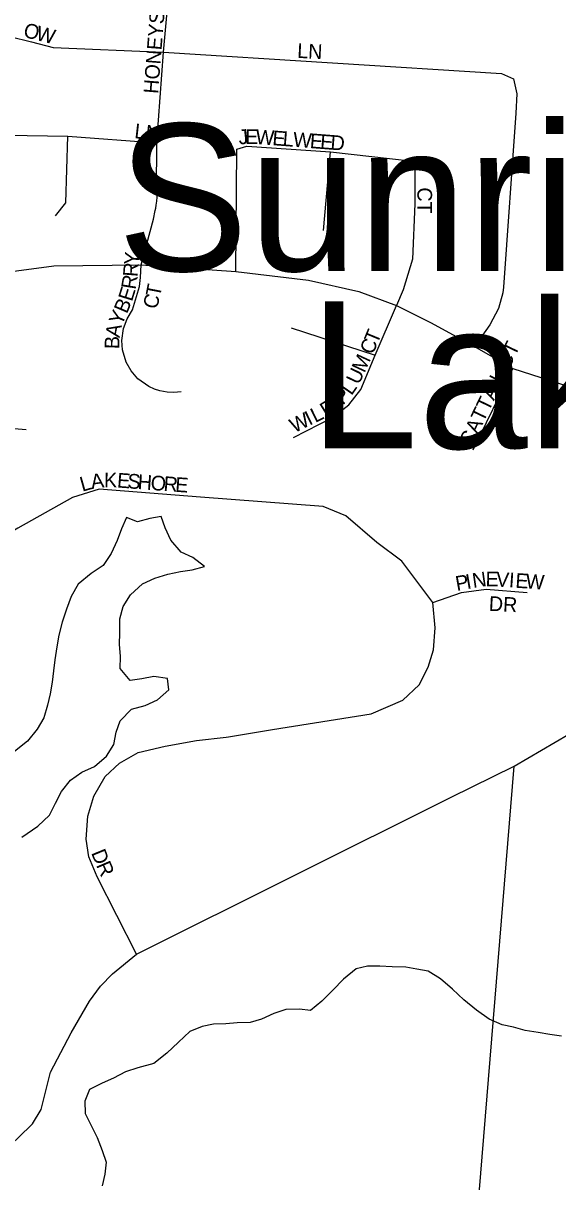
# Model space of a CAD drawing. Extents: x 1310247 to 1664935, y 284496 to 704931.
# Drawn here: x 1477757 to 1479574, y 489120 to 493060 of the extents above; entities that cross this region are included whole.
import ezdxf

# ---------------------------------------------------------------- set-up
doc = ezdxf.new("R2010")
doc.units = 0
for name, color, linetype in [('GM_P_State_Location', 7, 'Continuous'), ('GM_P_State_Shield', 7, 'Continuous'), ('GM_X_County_Road', 7, 'Continuous'), ('GM_X_County_Subdivision_Text', 7, 'Continuous'), ('GM_X_Minor_River', 7, 'Continuous'), ('GM_X_Minor_River_Text', 7, 'Continuous'), ('GM_X_State_Location', 7, 'Continuous')]:
    doc.layers.add(name, color=color, linetype=linetype)

msp = doc.modelspace()

# ---------------------------------------------------------------- linework, layer by layer
at = {"layer": 'GM_P_State_Shield'}
msp.add_lwpolyline([(1477542.8, 489117.5), (1477606.1, 489157.8), (1477675.8, 489209.8), (1477741.7, 489270.1), (1477789.1, 489316.8), (1477818.6, 489366), (1477850.2, 489493.1), (1477920.1, 489627), (1477982.8, 489734.3), (1478020.2, 489784.9), (1478061.2, 489827.1), (1478142.1, 489894.1), (1479211.6, 490427.7), (1479426.1, 490533.8), (1480262.1, 491023), (1480787, 491354.8), (1480998.8, 491491.7), (1481090.9, 491550.8)], dxfattribs=at)
at = {"layer": 'GM_X_County_Subdivision_Text'}
msp.add_lwpolyline([(1478833.3, 483998.3), (1478911, 484686.8), (1478938.3, 485012.2), (1479085.4, 486565.2), (1479231.6, 488465.5), (1479301.4, 489011), (1479426.1, 490533.8)], dxfattribs=at)
at = {"layer": 'GM_X_Minor_River'}
msp.add_lwpolyline([(1477752.6, 490291.6), (1477807.5, 490328.7), (1477846.3, 490366.2), (1477867, 490408), (1477887.8, 490447.7), (1477918.5, 490485.3), (1477957.1, 490512.8), (1477999.5, 490532.2), (1478040.2, 490567.6), (1478065, 490607.3), (1478073.7, 490649.3), (1478086.4, 490687.2), (1478125.2, 490726.6), (1478171.5, 490739.9), (1478214, 490759.3), (1478252.7, 490792.8), (1478247.3, 490831), (1478201.2, 490837.7), (1478161, 490830.3), (1478120.8, 490825), (1478087.4, 490865.6), (1478088, 490905.7), (1478084.7, 490947.8), (1478085.4, 490985.9), (1478086.2, 491034), (1478096.9, 491076), (1478121.6, 491115.7), (1478162.4, 491153.1), (1478204.8, 491172.5), (1478249.2, 491185.8), (1478291.5, 491195.1), (1478331.7, 491200.5), (1478374, 491211.9), (1478334.4, 491242.6), (1478294.6, 491261.3), (1478259.2, 491301.9), (1478239.8, 491344.3), (1478226.4, 491382.6), (1478188.2, 491375.2), (1478145.9, 491363.9), (1478108, 491378.5), (1478091.3, 491340.7), (1478076.6, 491300.8), (1478055.8, 491257), (1478029, 491215.4), (1477988.4, 491188), (1477943.7, 491152.6), (1477920.9, 491110.8), (1477904.2, 491067), (1477889.4, 491023.1), (1477878.6, 490979.2), (1477871.9, 490939.2), (1477865.2, 490895.2), (1477860.5, 490857.2), (1477855.9, 490819.1), (1477849.2, 490779.2), (1477840.5, 490741.2), (1477827.7, 490697.3), (1477805, 490659.6), (1477772.2, 490618), (1477727.5, 490582.6)], dxfattribs=at)
at = {"layer": 'GM_X_Minor_River_Text'}
msp.add_lwpolyline([(1479587.1, 489614.6), (1479547.1, 489621.3), (1479507.1, 489628), (1479463.1, 489634.7), (1479423.1, 489645.3), (1479385.2, 489654), (1479341.3, 489672.7), (1479297.7, 489703.5), (1479254.2, 489738.2), (1479216.7, 489774.9), (1479175.1, 489809.7), (1479133.4, 489836.4), (1479095.4, 489843), (1479057.4, 489849.6), (1479011.3, 489850.4), (1478969.2, 489853.1), (1478927.1, 489853.7), (1478888.8, 489844.3), (1478846.1, 489808.9), (1478809.3, 489771.4), (1478772.6, 489733.9), (1478733.9, 489702.4), (1478695.9, 489707), (1478649.7, 489705.8), (1478609.4, 489692.4), (1478566.9, 489673), (1478528.6, 489661.6), (1478484.5, 489660.3), (1478446.3, 489656.9), (1478404.2, 489655.5), (1478365.9, 489648.1), (1478323.5, 489630.8), (1478284.8, 489595.3), (1478246, 489557.8), (1478201.3, 489522.4), (1478146.9, 489507.3), (1478104.5, 489493.9), (1478064.1, 489472.5), (1478025.6, 489455.1), (1477983.2, 489433.7), (1477966.4, 489393.9), (1477967.7, 489351.7), (1477987.2, 489313.3), (1478008.5, 489270.9), (1478025.8, 489226.5), (1478039.2, 489186.2), (1478034.5, 489146.2), (1478025.8, 489106.2)], dxfattribs=at)
at = {"layer": 'GM_X_State_Location'}
for points in [[(1478157.8, 492238), (1478200.6, 492393.4), (1478205.6, 492423), (1478207.7, 492430.6), (1478209.2, 492440.6), (1478211.3, 492454.5), (1478212.1, 492468.3), (1478211.6, 492477.1), (1478210.8, 492488.3), (1478211.5, 492652.8), (1478234.7, 492961.2), (1478256.3, 493212.3)], [(1477203.3, 493018.1), (1477583.5, 493000), (1477656.2, 493009.1), (1477712.2, 493015.1), (1477785.7, 492996.2), (1477859.2, 492977.2), (1478234.7, 492961.2), (1479382.9, 492888.2), (1479423, 492870.1), (1479435, 492820), (1479431, 492754), (1479389.9, 492162), (1479387.6, 492143.4), (1479372.9, 492090), (1479342.9, 492033.9), (1479290.6, 491960.4)], [(1477025, 492241), (1477049.4, 492718.9), (1477334, 492696), (1477631.7, 492680.1), (1477909, 492675.2), (1478211.5, 492652.8)], [(1477867.7, 492404.4), (1477902.4, 492449.3), (1477909, 492675.2)], [(1478479.8, 492215.6), (1478483.8, 492631.8), (1478517.9, 492641.8), (1478802.2, 492621.8), (1479072.5, 492591.7), (1479088.5, 492567.7), (1479088.5, 492445.5), (1479080.5, 492257.2), (1479048.5, 492153.1), (1479025.9, 492099.7)], [(1478778.2, 492355.4), (1478802.2, 492621.8)], [(1476817.2, 492269), (1477025, 492241), (1477331.1, 492180.6), (1477461.4, 492175), (1477631.7, 492203.8), (1477861, 492235.1), (1478157.8, 492238), (1478479.8, 492215.6), (1478727, 492186.3), (1478898.3, 492147.1), (1479025.9, 492099.7), (1479143.5, 492040.6), (1479290.6, 491960.4), (1479421, 491885.7), (1479643.2, 491814.6), (1479757.4, 491741.5), (1479827.5, 491681.4), (1479936.4, 491556.4), (1480043.2, 491381.5)], [(1478294.3, 491805.9), (1478269.4, 491803.6), (1478246.7, 491804.8), (1478221.5, 491809.8), (1478203.3, 491815.5), (1478184.4, 491824.6), (1478147.2, 491850.8), (1478124.3, 491877.5), (1478107.1, 491907.5), (1478094.3, 491949.5), (1478092.4, 491981), (1478097.9, 492022), (1478110.3, 492054.4), (1478129.3, 492084.9), (1478153, 492164.9), (1478156.4, 492195.3), (1478157.8, 492238)], [(1477767.4, 491676.9), (1477632, 491688.8), (1477632, 491744.6), (1477639.9, 491999.6), (1477631.7, 492203.8)], [(1478676, 491651.3), (1478808.2, 491719.4), (1478864.3, 491761.5), (1478904.3, 491813.6), (1478953.8, 491931), (1479025.9, 492099.7)], [(1478668, 492023.9), (1478953.8, 491931)], [(1479285.9, 491608.9), (1479421, 491885.7)], [(1478447.2, 490631.8), (1478455.5, 490632.7), (1478605, 490658), (1478940.3, 490711.1), (1479047.6, 490758.1), (1479103.1, 490810), (1479133.2, 490870.2), (1479151.3, 490929.4), (1479157.3, 491004.1), (1479148.9, 491089.7), (1479044, 491230.9), (1478959.3, 491294.3), (1478853.5, 491384), (1478776.3, 491416.5), (1478360.2, 491447.9), (1478015.1, 491474.9), (1477924.6, 491447.4), (1477739.6, 491343.1), (1477619.6, 491270.3), (1477384.5, 491208.3), (1477239.4, 491181.8)], [(1479148.9, 491089.7), (1479246.6, 491123.5), (1479331, 491135.6), (1479469.7, 491123.5)], [(1478142.1, 489894.1), (1478009.2, 490156.5), (1477980.4, 490225.1), (1477971.9, 490285.4), (1477976.8, 490363.8), (1477997.3, 490431.3), (1478035.9, 490497.6), (1478084.1, 490543.5), (1478148, 490579.6), (1478239.7, 490601.3), (1478345.8, 490620.6), (1478447.2, 490631.8)]]:
    msp.add_lwpolyline(points, dxfattribs=at)

# ---------------------------------------------------------------- texts
at = {"layer": 'GM_P_State_Location'}
for s, rotation, p in [('HONEYSUCKLE LN', 85.4243, (1478215.6, 492818.5)), ('O', 345.8895, (1477755.2, 493014)), ('W', 345.922, (1477797.9, 493003.3)), ('LN', 356.9769, (1478687.5, 492942)), ('LN', 353.6518, (1478133.7, 492669.1)), ('J', 6.2195, (1478491.1, 492647)), ('E', 359.7268, (1478511.5, 492649.3)), ('W', 356.0797, (1478545.9, 492649.1)), ('E', 355.5971, (1478602.8, 492645.2)), ('L', 355.594, (1478637.9, 492642.5)), ('W', 355.6013, (1478673, 492639.8)), ('E', 355.5971, (1478730.1, 492635.4)), ('E', 355.594, (1478765.2, 492632.7)), ('D', 355.5994, (1478800.2, 492630)), ('CT', 270, (1479096.8, 492501.4)), ('Y', 84.6591, (1478149.1, 492235)), ('R', 85.509, (1478146, 492195.8)), ('R', 80.8534, (1478139.2, 492152.3)), ('E', 72.7153, (1478126.9, 492111.1)), ('T', 78.9401, (1478222.4, 492126.8)), ('B', 66.9777, (1478109.6, 492069.5)), ('C', 74.3082, (1478210.7, 492084.4)), ('Y', 66.8186, (1478092.2, 492028.9)), ('A', 78.9386, (1478084.6, 491988.4)), ('T', 67.5781, (1478960.6, 491966.9)), ('B', 88.251, (1478083.6, 491951)), ('C', 67.0464, (1478945, 491930)), ('CATTAIL CT', 64.3852, (1479281.3, 491616.6)), ('M', 65.291, (1478916.9, 491868.4)), ('U', 64.3011, (1478897.4, 491827.9)), ('P', 46.8387, (1478843.9, 491759.6)), ('L', 55.2573, (1478873, 491791.6)), ('D', 32.2093, (1478786.1, 491718.6)), ('W', 26.3019, (1478678.6, 491665.1)), ('I', 26.3021, (1478729.9, 491690.5)), ('L', 26.3088, (1478749.6, 491700.2)), ('A', 7.7257, (1477990.2, 491475.5)), ('K', 359.7709, (1478032, 491481.2)), ('E', 355.7936, (1478075.1, 491481.1)), ('S', 355.7936, (1478110.2, 491478.5)), ('H', 355.7936, (1478145.3, 491475.9)), ('O', 355.7936, (1478189.2, 491472.7)), ('L', 15.6804, (1477958.1, 491466.3)), ('R', 355.7936, (1478233.1, 491469.5)), ('E', 355.7936, (1478272.6, 491466.6)), ('P', 10.1045, (1479230.9, 491129)), ('I', 10.0662, (1479265.5, 491135.2)), ('N', 8.1579, (1479286.8, 491139)), ('E', 358.9892, (1479328.2, 491145.1)), ('V', 356.3255, (1479362.8, 491144.5)), ('I', 356.151, (1479406.7, 491141.7)), ('E', 356.2072, (1479428.7, 491140.2)), ('W', 356.1803, (1479463.8, 491137.8)), ('DR', 356.989, (1479338.7, 491061.8)), ('D', 292.2803, (1477987.5, 490238.6)), ('R', 293.3332, (1478004.5, 490196.9))]:
    msp.add_text(s, height=50, rotation=rotation, dxfattribs=at).set_placement(p)
at = {"layer": 'GM_X_County_Road'}
for s, rotation, p in [('Sunrise', 359.9996, (1478076.7, 492217.6)), ('Lake', 359.9997, (1478728.3, 491613.6))]:
    msp.add_text(s, height=499.99, rotation=rotation, dxfattribs=at).set_placement(p)

doc.saveas('drawing.dxf')
